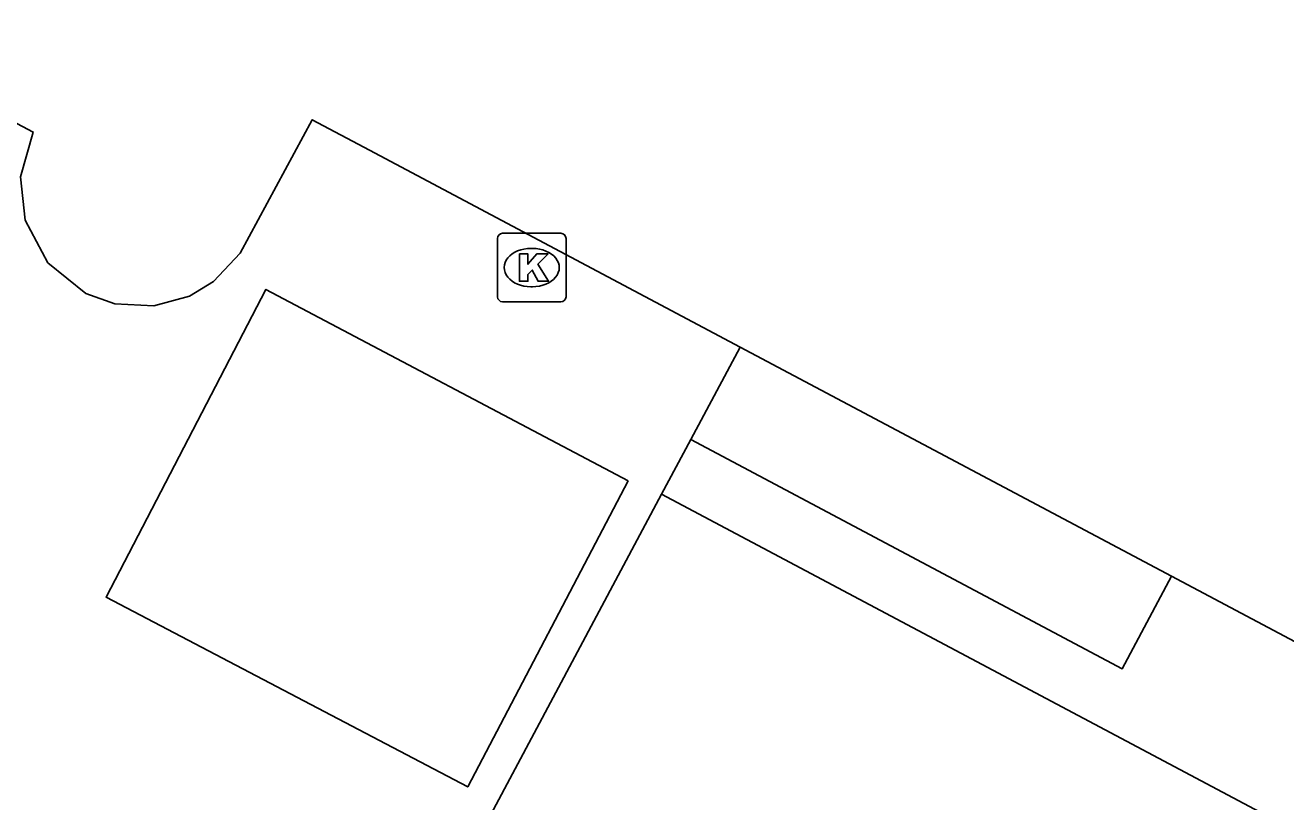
# Model space of a CAD drawing. Extents: x 159489 to 160304, y 383826 to 384530.
# Drawn here: x 159629.87 to 159648.26, y 384095.83 to 384107.17 of the extents above; entities that cross this region are included whole.
import ezdxf

# ---------------------------------------------------------------- set-up
doc = ezdxf.new("R2010")
doc.units = 0
for name, color, linetype in [('IMGEO_Kolk', 7, 'Continuous'), ('IMGEO_Muur', 7, 'Continuous'), ('IMGEO_Pand', 7, 'Continuous'), ('IMGEO_Voetpad_open', 7, 'Continuous')]:
    doc.layers.add(name, color=color, linetype=linetype)

msp = doc.modelspace()

# ---------------------------------------------------------------- linework, layer by layer
at = {"layer": 'IMGEO_Kolk'}
for p, q in [((159636.757, 384103.207), (159636.757, 384104.059)), ((159636.832, 384104.133), (159637.684, 384104.133)), ((159637.758, 384104.059), (159637.758, 384103.207)), ((159637.245, 384103.913), (159637.27, 384103.913)), ((159637.268, 384103.353), (159637.243, 384103.353)), ((159637.684, 384103.133), (159636.832, 384103.133))]:
    msp.add_line(p, q, dxfattribs=at)
for points in [[(159636.757, 384103.207), (159636.757, 384104.059)], [(159636.832, 384104.133), (159637.684, 384104.133)], [(159637.758, 384104.059), (159637.758, 384103.207)], [(159637.078, 384103.833), (159637.201, 384103.833), (159637.201, 384103.682), (159637.331, 384103.833), (159637.495, 384103.833), (159637.349, 384103.682), (159637.502, 384103.433), (159637.35, 384103.433), (159637.265, 384103.597), (159637.201, 384103.53), (159637.201, 384103.433), (159637.078, 384103.433), (159637.078, 384103.833)], [(159637.684, 384103.133), (159636.832, 384103.133)]]:
    msp.add_lwpolyline(points, dxfattribs=at)
for centre, start, end in [((159636.834, 384104.057), 91.552, 178.448), ((159636.834, 384104.057), 91.552, 178.448), ((159637.682, 384104.057), 1.552, 88.448), ((159637.682, 384104.057), 1.552, 88.448), ((159636.834, 384103.209), 181.552, 268.448), ((159636.834, 384103.209), 181.552, 268.448), ((159637.682, 384103.209), 271.552, 358.448), ((159637.682, 384103.209), 271.552, 358.448)]:
    msp.add_arc(centre, 0.0765, start, end, dxfattribs=at)
for centre, major_axis, ratio, start_param, end_param in [((159637.244, 384103.633), (-0.387, 0.002), 0.722429, 4.712389, 7.853982), ((159637.269, 384103.633), (-0.39, 0.002), 0.717154, 1.570796, 4.712389)]:
    msp.add_ellipse(centre, major_axis=major_axis, ratio=ratio, start_param=start_param, end_param=end_param, dxfattribs=at)
at = {"layer": 'IMGEO_Muur'}
for points in [[(159639.58, 384101.122), (159640.298, 384102.473)], [(159645.876, 384097.776), (159646.595, 384099.129)]]:
    msp.add_lwpolyline(points, dxfattribs=at)
at = {"layer": 'IMGEO_Pand'}
for points in [[(159625.056, 384108.226), (159629.982, 384105.612), (159629.796, 384104.956), (159629.866, 384104.323), (159630.195, 384103.704), (159630.752, 384103.255), (159631.176, 384103.104), (159631.741, 384103.075), (159632.264, 384103.214), (159632.614, 384103.428), (159633.003, 384103.842), (159634.055, 384105.791), (159634.89, 384105.347), (159640.298, 384102.473)], [(159640.298, 384102.473), (159646.595, 384099.129)], [(159646.595, 384099.129), (159666.48, 384088.565), (159668.739, 384087.365), (159667.902, 384085.242)]]:
    msp.add_lwpolyline(points, dxfattribs=at)
at = {"layer": 'IMGEO_Voetpad_open'}
for points in [[(159638.667, 384100.519), (159636.323, 384096.052), (159631.047, 384098.82), (159633.378, 384103.313), (159638.667, 384100.519)], [(159639.58, 384101.122), (159640.298, 384102.473)], [(159639.58, 384101.122), (159639.149, 384100.327)], [(159646.595, 384099.129), (159645.876, 384097.776), (159639.58, 384101.122)], [(159635.437, 384093.346), (159639.149, 384100.327)], [(159639.149, 384100.327), (159661.376, 384088.514), (159657.661, 384081.528), (159635.437, 384093.346)]]:
    msp.add_lwpolyline(points, dxfattribs=at)

doc.saveas('drawing.dxf')
